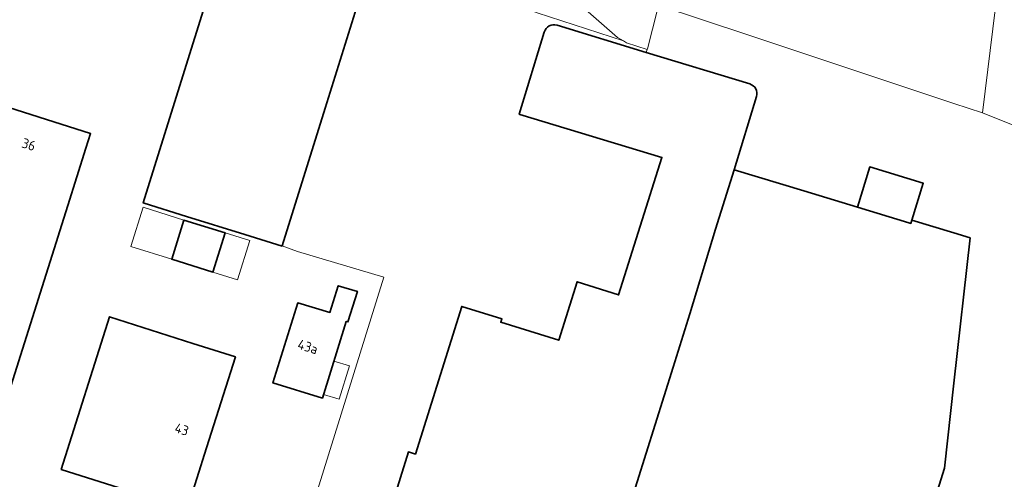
# Model space of a CAD drawing. Header units: metres. Extents: x 149984 to 156489, y 469398 to 478068.
# Tile 767 of 854: x 154872 to 155007, y 473418 to 473481. Entities that reach past the tile are written whole.
import ezdxf
from ezdxf.enums import TextEntityAlignment as Align

# ---------------------------------------------------------------- set-up
doc = ezdxf.new("R2010")
doc.units = ezdxf.units.M
doc.header["$LTSCALE"] = 0.75
for name, color, linetype, lineweight in [('B-WE-GR-BEPLANTING_CULTUUR_BOSPLANTSOEN-GV', 252, 'Continuous', 18), ('B-WE-GR-BEPLANTING_CULTUUR_HEESTERS-GV', 252, 'Continuous', 18), ('B-WE-OG-BEBOUWING-GV', 6, 'Continuous', 35), ('B-WE-OG-BEBOUWING-T18', 1, 'Continuous', 18), ('B-WE-OG-BEBOUWING_LUIFEL-GV', 6, 'Continuous', 18), ('B-WE-OG-TERREIN_ERF-GV', 252, 'Continuous', 18), ('B-WE-VH-GESLOTENVERHARDING_ASFALT-GV', 252, 'Continuous', 18)]:
    doc.layers.add(name, color=color, linetype=linetype, lineweight=lineweight)
doc.styles.add('NLCS-ISO-M750-T18', font='NLCS-ISO.ttf', dxfattribs={"height": 1.35})

msp = doc.modelspace()

# ---------------------------------------------------------------- linework, layer by layer
at = {"layer": 'B-WE-GR-BEPLANTING_CULTUUR_BOSPLANTSOEN-GV', "flags": 128}
msp.add_lwpolyline([(155032.447, 473700.562), (155031.539, 473692.313), (155030.222, 473681.533), (155028.905, 473670.756), (155027.94, 473662.566), (155027.303, 473657.158), (155027.255, 473656.752), (155026.237, 473648.919), (155024.908, 473638.041), (155024.903, 473638), (155023.57, 473627.082), (155022.606, 473619.234), (155021.978, 473614.122), (155021.25, 473608.2), (155020.55, 473602.23), (155019.844, 473596.814), (155019.028, 473590.555), (155017.841, 473581.153), (155003.927, 473467.89), (155011.13, 473465.002), (155011.313, 473466.783), (155012.217, 473466.677), (155040.483, 473700.236), (155032.523, 473701.24)], close=True, dxfattribs=at)
at = {"layer": 'B-WE-GR-BEPLANTING_CULTUUR_HEESTERS-GV', "flags": 128}
msp.add_lwpolyline([(154942.772, 473481.654), (154954.596, 473477.775), (154953.808, 473478.263), (154944.561, 473486.377)], dxfattribs=at)
at = {"layer": 'B-WE-OG-BEBOUWING-GV', "flags": 128}
for points in [[(154900.921, 473494.983), (154894.52, 473474.441), (154888.622, 473455.515), (154888.743, 473455.477), (154894.582, 473453.658), (154902.563, 473451.173), (154907.719, 473449.567), (154907.734, 473449.614), (154913.626, 473468.523), (154920.04, 473489.11), (154900.945, 473495.059)], [(154880.757, 473463.035), (154881.393, 473465.05), (154867.091, 473469.573), (154855.854, 473433.997), (154870.157, 473429.474), (154878.263, 473455.139)], [(154993.833, 473452.772), (154994.07, 473452.7), (154994.25, 473453.15), (154995.797, 473458.208), (154988.442, 473460.457), (154986.748, 473454.917)], [(154898.19, 473446.003), (154899.871, 473451.4), (154894.215, 473453.161), (154892.534, 473447.764)], [(154913.237, 473428.694), (154916.514, 473439.227), (154916.751, 473439.153), (154918.054, 473443.338), (154915.424, 473444.136), (154914.266, 473440.454), (154909.865, 473441.757), (154906.432, 473430.771)], [(154877.359, 473418.878), (154888.798, 473415.245), (154894.643, 473413.431), (154897.313, 473421.845), (154901.282, 473434.354), (154895.446, 473436.192), (154883.995, 473439.853)]]:
    msp.add_lwpolyline(points, close=True, dxfattribs=at)
at = {"layer": 'B-WE-OG-BEBOUWING-GV'}
for points in [[(154945.476, 473479.932, 0.4142042), (154943.73, 473479.001)], [(154972.888, 473470.124, 0.4140291), (154971.956, 473471.868)]]:
    msp.add_lwpolyline(points, format="xyb", dxfattribs=at)
at = {"layer": 'B-WE-OG-BEBOUWING-GV', "flags": 128}
for points in [[(154971.956, 473471.868), (154957.745, 473476.196), (154945.476, 473479.932)], [(154943.73, 473479.001), (154940.288, 473467.697), (154940.356, 473467.676), (154959.88, 473461.76), (154953.942, 473442.876), (154948.234, 473444.666), (154945.713, 473436.625), (154937.757, 473439.119), (154937.895, 473439.557), (154932.382, 473441.285), (154926.02, 473420.98), (154925.066, 473421.279), (154922.854, 473414.221), (154920.081, 473413.378), (154920.832, 473410.898)], [(154921.161, 473406.166), (154921.015, 473405.704), (154918.49, 473397.72), (154931.058, 473393.781), (154931.38, 473393.68), (154931.34, 473393.51), (154932.03, 473392.21), (154933.34, 473392.9), (154933.39, 473393.05), (154947.46, 473388.65), (154949.06, 473393.73), (154949.289, 473393.66), (154952.77, 473405.35), (154961.424, 473432.935), (154963.728, 473440.279), (154967.233, 473451.917), (154969.83, 473460.04), (154972.888, 473470.124)], [(154995.25, 473407.93), (154998.7, 473419.06), (155000, 473430.716), (155002.23, 473450.71), (155000, 473451.392), (154994.25, 473453.15), (154994.07, 473452.7), (154993.833, 473452.772), (154986.748, 473454.917), (154979.374, 473457.15), (154969.83, 473460.04), (154967.233, 473451.917), (154963.728, 473440.279), (154961.424, 473432.935), (154952.77, 473405.35)]]:
    msp.add_lwpolyline(points, dxfattribs=at)
at = {"layer": 'B-WE-OG-BEBOUWING_LUIFEL-GV', "flags": 128}
for points in [[(154894.215, 473453.161), (154888.616, 473454.905), (154886.935, 473449.508), (154892.534, 473447.764)], [(154903.279, 473450.339), (154899.871, 473451.4), (154898.19, 473446.003), (154901.598, 473444.942)], [(154913.393, 473429.195), (154915.524, 473428.532), (154916.95, 473433.114), (154914.818, 473433.777)]]:
    msp.add_lwpolyline(points, close=True, dxfattribs=at)
at = {"layer": 'B-WE-OG-TERREIN_ERF-GV', "flags": 128}
for points in [[(155000, 473469.197), (155003.927, 473467.89), (155017.841, 473581.153)], [(154894.52, 473474.441), (154900.921, 473494.983), (154900.945, 473495.059), (154893.94, 473497.465), (154894.211, 473498.282), (154894.297, 473498.541), (154893.805, 473498.698), (154886.135, 473501.143), (154885.618, 473501.308), (154885.363, 473500.539), (154874.483, 473504.16), (154873.13, 473504.61), (154872.177, 473504.927), (154871.98, 473504.669), (154871.792, 473504.405), (154871.612, 473504.135), (154871.44, 473503.859), (154871.277, 473503.578), (154871.123, 473503.292), (154870.821, 473502.625)], [(154948.136, 473490.414), (154957.161, 473482.863), (154959.285, 473482.113), (154959.358, 473482.704), (154971.852, 473478.565), (155000, 473469.197)], [(154945.476, 473479.932), (154957.745, 473476.196), (154957.864, 473476.616), (154955.01, 473477.519), (154954.596, 473477.775), (154942.772, 473481.654), (154935.922, 473484.19), (154927.772, 473486.597), (154920.04, 473489.11), (154913.626, 473468.523), (154907.734, 473449.614), (154909.82, 473448.85), (154921.69, 473445.3), (154910.824, 473410.438)], [(155011.13, 473465.002), (155003.927, 473467.89), (155000, 473469.197), (154971.852, 473478.565), (154959.358, 473482.704), (154959.285, 473482.113), (154957.887, 473476.696), (154957.866, 473476.616), (154957.864, 473476.616), (154957.745, 473476.196), (154971.956, 473471.868)], [(154940.356, 473467.676), (154940.288, 473467.697), (154943.73, 473479.001)], [(154910.824, 473410.438), (154921.69, 473445.3), (154909.82, 473448.85), (154907.734, 473449.614), (154907.719, 473449.567), (154902.563, 473451.173), (154894.582, 473453.658), (154888.743, 473455.477), (154888.622, 473455.515), (154894.52, 473474.441)], [(154972.888, 473470.124), (154969.83, 473460.04), (154979.374, 473457.15), (154986.748, 473454.917), (154988.442, 473460.457), (154995.797, 473458.208), (154994.25, 473453.15), (155000, 473451.392), (155002.23, 473450.71), (155000, 473430.716), (154998.7, 473419.06), (154995.25, 473407.93), (154992.1, 473408.88), (154990.598, 473403.998)], [(154920.832, 473410.898), (154920.081, 473413.378), (154922.854, 473414.221), (154925.066, 473421.279), (154926.02, 473420.98), (154932.382, 473441.285), (154937.895, 473439.557), (154937.757, 473439.119), (154945.713, 473436.625), (154948.234, 473444.666), (154953.942, 473442.876), (154959.88, 473461.76), (154940.356, 473467.676)]]:
    msp.add_lwpolyline(points, dxfattribs=at)
at = {"layer": 'B-WE-OG-TERREIN_ERF-GV'}
for points in [[(154943.73, 473479.001, -0.4142042), (154945.476, 473479.932)], [(154971.956, 473471.868, -0.4140291), (154972.888, 473470.124)]]:
    msp.add_lwpolyline(points, format="xyb", dxfattribs=at)
at = {"layer": 'B-WE-OG-TERREIN_ERF-GV', "flags": 128}
for points in [[(154880.757, 473463.035), (154878.263, 473455.139), (154870.157, 473429.474), (154855.854, 473433.997), (154867.091, 473469.573), (154881.393, 473465.05)], [(154899.871, 473451.4), (154898.19, 473446.003), (154892.534, 473447.764), (154894.215, 473453.161)], [(154913.237, 473428.694), (154906.432, 473430.771), (154909.865, 473441.757), (154914.266, 473440.454), (154915.424, 473444.136), (154918.054, 473443.338), (154916.751, 473439.153), (154916.514, 473439.227)], [(154888.798, 473415.245), (154877.359, 473418.878), (154883.995, 473439.853), (154895.446, 473436.192), (154901.282, 473434.354), (154897.313, 473421.845), (154894.643, 473413.431)]]:
    msp.add_lwpolyline(points, close=True, dxfattribs=at)
at = {"layer": 'B-WE-VH-GESLOTENVERHARDING_ASFALT-GV', "flags": 128}
msp.add_lwpolyline([(154957.864, 473476.616), (154957.866, 473476.616), (154957.887, 473476.696), (154959.285, 473482.113), (154957.161, 473482.863), (154948.136, 473490.414), (154944.561, 473486.377), (154953.808, 473478.263), (154954.596, 473477.775), (154955.01, 473477.519)], close=True, dxfattribs=at)

# ---------------------------------------------------------------- texts
at = {"layer": 'B-WE-OG-BEBOUWING-T18', "style": 'NLCS-ISO-M750-T18'}
for s, rotation, p in [('36', 342.5, (154872.905, 473463.539)), ('43a', 342.8, (154911.239, 473435.738)), ('43', 342.5, (154893.924, 473424.39))]:
    msp.add_text(s, height=1.35, rotation=rotation, dxfattribs=at).set_placement(p, align=Align.MIDDLE)

doc.saveas('drawing.dxf')
